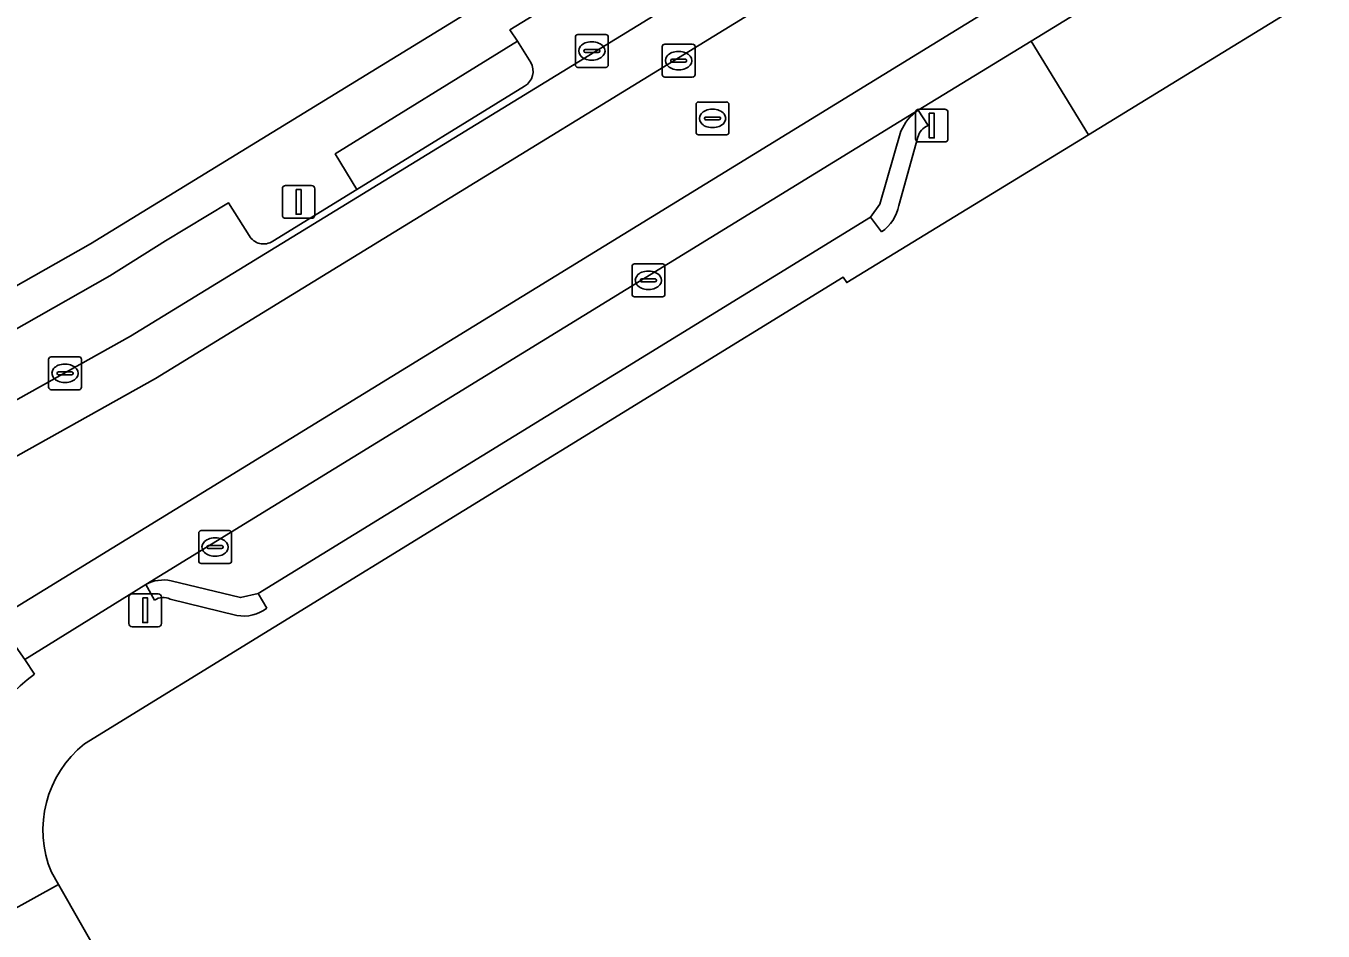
# Model space of a CAD drawing. Extents: x 158455 to 159797, y 387218 to 388672.
# Drawn here: x 159020.71 to 159060.22, y 387460.01 to 387487.56 of the extents above; entities that cross this region are included whole.
import ezdxf

# ---------------------------------------------------------------- set-up
doc = ezdxf.new("R2010")
doc.units = 0
for name, color, linetype in [('IMGEO_Erf', 7, 'Continuous'), ('IMGEO_Kolk', 7, 'Continuous'), ('IMGEO_Lichtmast', 7, 'Continuous'), ('IMGEO_Parkeervlak_open', 7, 'Continuous'), ('IMGEO_Rijbaan_lokaal_gesloten', 7, 'Continuous'), ('IMGEO_Rioolput', 7, 'Continuous'), ('IMGEO_Voetpad_open', 7, 'Continuous')]:
    doc.layers.add(name, color=color, linetype=linetype)

msp = doc.modelspace()

# ---------------------------------------------------------------- linework, layer by layer
at = {"layer": 'IMGEO_Erf'}
for points in [[(159017.529, 387478.016), (159022.681, 387480.928), (159033.924, 387487.824), (159031.075, 387492.504)], [(159083.935, 387453.791), (159079.733, 387461.119), (159078.689, 387462.941), (159062.862, 387490.543), (159062.274, 387490.183), (159062.388, 387489.966), (159053.073, 387484.253), (159045.71, 387479.753), (159045.602, 387479.917), (159022.496, 387465.708)], [(159021.487, 387461.801), (159021.7, 387461.428), (159027.107, 387451.962), (159027.298, 387452.069), (159033.643, 387441.037), (159037.33, 387434.57), (159037.017, 387434.385), (159040.22, 387428.764), (159041.328, 387426.82), (159047.668, 387415.778), (159054.963, 387403.021)]]:
    msp.add_lwpolyline(points, dxfattribs=at)
msp.add_arc((159024.559, 387463.091), 3.332, 128.2573, 202.7817, dxfattribs=at)
at = {"layer": 'IMGEO_Kolk'}
for p, q in [((159037.446, 387486.377), (159037.446, 387487.229)), ((159037.521, 387487.303), (159038.373, 387487.303)), ((159037.934, 387487.083), (159037.959, 387487.083)), ((159038.447, 387487.229), (159038.447, 387486.377)), ((159037.705, 387486.797), (159037.705, 387486.809)), ((159038.143, 387486.76), (159037.745, 387486.76)), ((159037.748, 387486.846), (159038.146, 387486.846)), ((159038.189, 387486.809), (159038.189, 387486.797)), ((159038.373, 387486.303), (159037.521, 387486.303)), ((159037.957, 387486.523), (159037.932, 387486.523)), ((159039.171, 387479.395), (159039.171, 387480.247)), ((159039.246, 387480.321), (159040.098, 387480.321)), ((159040.172, 387480.247), (159040.172, 387479.395)), ((159039.473, 387479.864), (159039.871, 387479.864)), ((159039.659, 387480.101), (159039.684, 387480.101)), ((159039.43, 387479.815), (159039.43, 387479.827)), ((159039.868, 387479.778), (159039.47, 387479.778)), ((159039.682, 387479.541), (159039.657, 387479.541)), ((159039.914, 387479.827), (159039.914, 387479.815)), ((159040.098, 387479.321), (159039.246, 387479.321)), ((159021.477, 387477.491), (159022.329, 387477.491)), ((159021.402, 387476.565), (159021.402, 387477.417)), ((159021.89, 387477.271), (159021.915, 387477.271)), ((159022.403, 387477.417), (159022.403, 387476.565)), ((159021.661, 387476.985), (159021.661, 387476.997)), ((159022.099, 387476.948), (159021.701, 387476.948)), ((159021.704, 387477.034), (159022.102, 387477.034)), ((159021.913, 387476.711), (159021.888, 387476.711)), ((159022.145, 387476.997), (159022.145, 387476.985)), ((159022.329, 387476.491), (159021.477, 387476.491)), ((159025.972, 387471.276), (159025.972, 387472.128)), ((159026.047, 387472.202), (159026.899, 387472.202)), ((159026.46, 387471.982), (159026.485, 387471.982)), ((159026.973, 387472.128), (159026.973, 387471.276)), ((159026.231, 387471.696), (159026.231, 387471.708)), ((159026.669, 387471.659), (159026.271, 387471.659)), ((159026.274, 387471.745), (159026.672, 387471.745)), ((159026.715, 387471.708), (159026.715, 387471.696)), ((159026.899, 387471.202), (159026.047, 387471.202)), ((159026.483, 387471.422), (159026.458, 387471.422))]:
    msp.add_line(p, q, dxfattribs=at)
for points in [[(159037.446, 387486.377), (159037.446, 387487.229)], [(159037.521, 387487.303), (159038.373, 387487.303)], [(159038.447, 387487.229), (159038.447, 387486.377)], [(159038.373, 387486.303), (159037.521, 387486.303)], [(159039.171, 387479.395), (159039.171, 387480.247)], [(159039.246, 387480.321), (159040.098, 387480.321)], [(159040.172, 387480.247), (159040.172, 387479.395)], [(159040.098, 387479.321), (159039.246, 387479.321)], [(159021.477, 387477.491), (159022.329, 387477.491)], [(159021.402, 387476.565), (159021.402, 387477.417)], [(159022.403, 387477.417), (159022.403, 387476.565)], [(159022.329, 387476.491), (159021.477, 387476.491)], [(159025.972, 387471.276), (159025.972, 387472.128)], [(159026.047, 387472.202), (159026.899, 387472.202)], [(159026.973, 387472.128), (159026.973, 387471.276)], [(159026.899, 387471.202), (159026.047, 387471.202)]]:
    msp.add_lwpolyline(points, dxfattribs=at)
for centre, radius, start, end in [((159037.523, 387487.227), 0.0765, 91.552, 178.448), ((159037.523, 387487.227), 0.0765, 91.552, 178.448), ((159038.371, 387487.227), 0.0765, 1.552, 88.448), ((159038.371, 387487.227), 0.0765, 1.552, 88.448), ((159037.745, 387486.806), 0.0403, 85.8775, 175.7526), ((159037.742, 387486.796), 0.0366, 178.938, 274.7102), ((159038.146, 387486.803), 0.043, 264.8664, 352.4533), ((159038.15, 387486.808), 0.0386, 1.7309, 96.639), ((159037.523, 387486.379), 0.0765, 181.552, 268.448), ((159037.523, 387486.379), 0.0765, 181.552, 268.448), ((159038.371, 387486.379), 0.0765, 271.552, 358.448), ((159038.371, 387486.379), 0.0765, 271.552, 358.448), ((159039.248, 387480.245), 0.0765, 91.552, 178.448), ((159039.248, 387480.245), 0.0765, 91.552, 178.448), ((159040.096, 387480.245), 0.0765, 1.552, 88.448), ((159040.096, 387480.245), 0.0765, 1.552, 88.448), ((159039.47, 387479.824), 0.0403, 85.8775, 175.7526), ((159039.875, 387479.826), 0.0386, 1.7309, 96.639), ((159039.467, 387479.814), 0.0366, 178.938, 274.7102), ((159039.871, 387479.821), 0.043, 264.8664, 352.4533), ((159039.248, 387479.397), 0.0765, 181.552, 268.448), ((159039.248, 387479.397), 0.0765, 181.552, 268.448), ((159040.096, 387479.397), 0.0765, 271.552, 358.448), ((159040.096, 387479.397), 0.0765, 271.552, 358.448), ((159021.479, 387477.415), 0.0765, 91.552, 178.448), ((159021.479, 387477.415), 0.0765, 91.552, 178.448), ((159022.327, 387477.415), 0.0765, 1.552, 88.448), ((159022.327, 387477.415), 0.0765, 1.552, 88.448), ((159021.701, 387476.994), 0.0403, 85.8775, 175.7526), ((159021.698, 387476.984), 0.0366, 178.938, 274.7102), ((159022.102, 387476.991), 0.043, 264.8664, 352.4533), ((159022.106, 387476.996), 0.0386, 1.7309, 96.639), ((159021.479, 387476.567), 0.0765, 181.552, 268.448), ((159021.479, 387476.567), 0.0765, 181.552, 268.448), ((159022.327, 387476.567), 0.0765, 271.552, 358.448), ((159022.327, 387476.567), 0.0765, 271.552, 358.448), ((159026.049, 387472.126), 0.0765, 91.552, 178.448), ((159026.049, 387472.126), 0.0765, 91.552, 178.448), ((159026.897, 387472.126), 0.0765, 1.552, 88.448), ((159026.897, 387472.126), 0.0765, 1.552, 88.448), ((159026.271, 387471.705), 0.0403, 85.8775, 175.7526), ((159026.268, 387471.695), 0.0366, 178.938, 274.7102), ((159026.672, 387471.702), 0.043, 264.8664, 352.4533), ((159026.676, 387471.707), 0.0386, 1.7309, 96.639), ((159026.049, 387471.278), 0.0765, 181.552, 268.448), ((159026.049, 387471.278), 0.0765, 181.552, 268.448), ((159026.897, 387471.278), 0.0765, 271.552, 358.448), ((159026.897, 387471.278), 0.0765, 271.552, 358.448)]:
    msp.add_arc(centre, radius, start, end, dxfattribs=at)
for centre, major_axis, ratio, start_param, end_param in [((159037.933, 387486.803), (-0.387, 0.002), 0.722429, 4.712389, 7.853982), ((159037.958, 387486.803), (-0.39, 0.002), 0.717154, 1.570796, 4.712389), ((159039.658, 387479.821), (-0.387, 0.002), 0.722429, 4.712389, 7.853982), ((159039.683, 387479.821), (-0.39, 0.002), 0.717154, 1.570796, 4.712389), ((159021.889, 387476.991), (-0.387, 0.002), 0.722429, 4.712389, 7.853982), ((159021.914, 387476.991), (-0.39, 0.002), 0.717154, 1.570796, 4.712389), ((159026.459, 387471.702), (-0.387, 0.002), 0.722429, 4.712389, 7.853982), ((159026.484, 387471.702), (-0.39, 0.002), 0.717154, 1.570796, 4.712389)]:
    msp.add_ellipse(centre, major_axis=major_axis, ratio=ratio, start_param=start_param, end_param=end_param, dxfattribs=at)
at = {"layer": 'IMGEO_Lichtmast'}
for p, q in [((159047.905, 387485.032), (159048.695, 387485.032)), ((159048.695, 387485.032), (159047.905, 387485.032)), ((159047.805, 387484.132), (159047.805, 387484.932)), ((159047.805, 387484.932), (159047.805, 387484.132)), ((159048.795, 387484.932), (159048.795, 387484.132)), ((159048.795, 387484.132), (159048.795, 387484.932)), ((159048.695, 387484.032), (159047.905, 387484.032)), ((159047.905, 387484.032), (159048.695, 387484.032)), ((159028.62, 387482.708), (159029.41, 387482.708)), ((159029.41, 387482.708), (159028.62, 387482.708)), ((159028.52, 387481.808), (159028.52, 387482.608)), ((159028.52, 387482.608), (159028.52, 387481.808)), ((159029.51, 387482.608), (159029.51, 387481.808)), ((159029.51, 387481.808), (159029.51, 387482.608)), ((159029.41, 387481.708), (159028.62, 387481.708)), ((159028.62, 387481.708), (159029.41, 387481.708)), ((159023.847, 387469.376), (159023.847, 387470.176)), ((159023.847, 387470.176), (159023.847, 387469.376)), ((159023.947, 387470.276), (159024.737, 387470.276)), ((159024.737, 387470.276), (159023.947, 387470.276)), ((159024.837, 387470.176), (159024.837, 387469.376)), ((159024.837, 387469.376), (159024.837, 387470.176)), ((159024.737, 387469.276), (159023.947, 387469.276)), ((159023.947, 387469.276), (159024.737, 387469.276))]:
    msp.add_line(p, q, dxfattribs=at)
for points in [[(159048.225, 387484.907), (159048.375, 387484.907), (159048.375, 387484.157), (159048.225, 387484.157), (159048.225, 387484.907)], [(159028.94, 387482.583), (159029.09, 387482.583), (159029.09, 387481.833), (159028.94, 387481.833), (159028.94, 387482.583)], [(159024.267, 387470.151), (159024.417, 387470.151), (159024.417, 387469.401), (159024.267, 387469.401), (159024.267, 387470.151)]]:
    msp.add_lwpolyline(points, dxfattribs=at)
for centre, start, end in [((159047.905, 387484.932), 90, 180), ((159047.905, 387484.932), 90, 180), ((159048.695, 387484.932), 0, 90), ((159048.695, 387484.932), 360, 90), ((159047.905, 387484.132), 180, 270), ((159047.905, 387484.132), 180, 270), ((159048.695, 387484.132), 270, 0), ((159048.695, 387484.132), 270, 0), ((159028.62, 387482.608), 90, 180), ((159028.62, 387482.608), 90, 180), ((159029.41, 387482.608), 0, 90), ((159029.41, 387482.608), 360, 90), ((159028.62, 387481.808), 180, 270), ((159028.62, 387481.808), 180, 270), ((159029.41, 387481.808), 270, 0), ((159029.41, 387481.808), 270, 0), ((159023.947, 387470.176), 90, 180), ((159023.947, 387470.176), 90, 180), ((159024.737, 387470.176), 0, 90), ((159024.737, 387470.176), 360, 90), ((159023.947, 387469.376), 180, 270), ((159023.947, 387469.376), 180, 270), ((159024.737, 387469.376), 270, 0), ((159024.737, 387469.376), 270, 0)]:
    msp.add_arc(centre, 0.1, start, end, dxfattribs=at)
at = {"layer": 'IMGEO_Parkeervlak_open'}
for points in [[(159027.513, 387481.181), (159026.877, 387482.18), (159024.963, 387481.026), (159023.269, 387479.962), (159018.035, 387476.998), (159017.182, 387476.601), (159018.053, 387474.867), (159023.896, 387478.124), (159121.481, 387537.858)], [(159053.461, 387497.126), (159052.847, 387498.097), (159041.161, 387490.946), (159035.45, 387487.443), (159035.686, 387487.098), (159036.087, 387486.453)], [(159035.898, 387485.728), (159030.789, 387482.583), (159028.229, 387481.013)], [(159047.885, 387485.004), (159024.359, 387470.558)], [(159025.134, 387470.672), (159027.242, 387470.162), (159027.78, 387470.291), (159046.432, 387481.748), (159046.719, 387482.137), (159047.36, 387484.358)]]:
    msp.add_lwpolyline(points, dxfattribs=at)
for centre, radius, start, end in [((159035.618, 387486.188), 0.539, 301.3573, 29.4203), ((159048.719, 387483.79), 1.472, 124.4794, 157.3195), ((159027.948, 387481.427), 0.5, 209.426, 304.1643), ((159024.892, 387469.625), 1.075, 76.9991, 119.7369)]:
    msp.add_arc(centre, radius, start, end, dxfattribs=at)
at = {"layer": 'IMGEO_Rijbaan_lokaal_gesloten'}
for points in [[(159133.229, 387549.041), (159131.804, 387548.467), (159132.872, 387546.133), (159133.561, 387544.061), (159133.59, 387542.706), (159133.317, 387541.303), (159132.756, 387539.948), (159131.877, 387538.704), (159130.75, 387537.685), (159126.453, 387534.93), (159019.808, 387469.507), (159020.676, 387468.281), (159024.359, 387470.558), (159047.885, 387485.004), (159051.33, 387487.098), (159060.651, 387492.816), (159093.351, 387512.877)], [(159008.396, 387469.517), (159010.601, 387470.186), (159013.378, 387471.157), (159016.309, 387472.364), (159018.744, 387473.535), (159024.654, 387476.829), (159125.668, 387538.733), (159126.573, 387539.372), (159127.481, 387540.337), (159128.138, 387541.384), (159128.387, 387541.954), (159128.698, 387543.022), (159128.794, 387543.65), (159128.83, 387544.305), (159128.678, 387545.688), (159128.209, 387547.02), (159126.829, 387546.593), (159126.933, 387546.399)], [(159124.964, 387539.982), (159121.878, 387538.085), (159121.481, 387537.858), (159023.896, 387478.124), (159018.053, 387474.867)], [(159125.668, 387538.733), (159024.654, 387476.829), (159018.744, 387473.535), (159016.309, 387472.364), (159013.378, 387471.157), (159010.601, 387470.186), (159008.396, 387469.517), (159000.491, 387467.294), (158995.33, 387466.262)], [(158994.092, 387462.187), (159004.35, 387463.642), (159005.225, 387463.708), (159006.892, 387463.611), (159018.32, 387468.112), (159019.027, 387468.878), (159019.808, 387469.507), (159126.453, 387534.93)]]:
    msp.add_lwpolyline(points, dxfattribs=at)
at = {"layer": 'IMGEO_Rioolput'}
for p, q in [((159040.166, 387487.009), (159041.018, 387487.009)), ((159040.091, 387486.083), (159040.091, 387486.935)), ((159040.579, 387486.789), (159040.604, 387486.789)), ((159041.092, 387486.935), (159041.092, 387486.083)), ((159040.35, 387486.503), (159040.35, 387486.515)), ((159040.788, 387486.466), (159040.39, 387486.466)), ((159040.393, 387486.552), (159040.791, 387486.552)), ((159040.602, 387486.229), (159040.577, 387486.229)), ((159040.834, 387486.515), (159040.834, 387486.503)), ((159041.018, 387486.009), (159040.166, 387486.009)), ((159041.122, 387484.323), (159041.122, 387485.175)), ((159041.197, 387485.249), (159042.049, 387485.249)), ((159041.61, 387485.029), (159041.635, 387485.029)), ((159042.123, 387485.175), (159042.123, 387484.323)), ((159041.381, 387484.743), (159041.381, 387484.755)), ((159041.819, 387484.706), (159041.421, 387484.706)), ((159041.424, 387484.792), (159041.822, 387484.792)), ((159041.865, 387484.755), (159041.865, 387484.743)), ((159042.049, 387484.249), (159041.197, 387484.249)), ((159041.633, 387484.469), (159041.608, 387484.469))]:
    msp.add_line(p, q, dxfattribs=at)
for points in [[(159040.166, 387487.009), (159041.018, 387487.009)], [(159040.091, 387486.083), (159040.091, 387486.935)], [(159041.092, 387486.935), (159041.092, 387486.083)], [(159041.018, 387486.009), (159040.166, 387486.009)], [(159041.122, 387484.323), (159041.122, 387485.175)], [(159041.197, 387485.249), (159042.049, 387485.249)], [(159042.123, 387485.175), (159042.123, 387484.323)], [(159042.049, 387484.249), (159041.197, 387484.249)]]:
    msp.add_lwpolyline(points, dxfattribs=at)
for centre, radius, start, end in [((159040.168, 387486.933), 0.0765, 91.552, 178.448), ((159040.168, 387486.933), 0.0765, 91.552, 178.448), ((159041.016, 387486.933), 0.0765, 1.552, 88.448), ((159041.016, 387486.933), 0.0765, 1.552, 88.448), ((159040.39, 387486.512), 0.0403, 85.8775, 175.7526), ((159040.387, 387486.502), 0.0366, 178.938, 274.7102), ((159040.791, 387486.509), 0.043, 264.8664, 352.4533), ((159040.795, 387486.514), 0.0386, 1.7309, 96.639), ((159040.168, 387486.085), 0.0765, 181.552, 268.448), ((159040.168, 387486.085), 0.0765, 181.552, 268.448), ((159041.016, 387486.085), 0.0765, 271.552, 358.448), ((159041.016, 387486.085), 0.0765, 271.552, 358.448), ((159041.199, 387485.173), 0.0765, 91.552, 178.448), ((159041.199, 387485.173), 0.0765, 91.552, 178.448), ((159042.047, 387485.173), 0.0765, 1.552, 88.448), ((159042.047, 387485.173), 0.0765, 1.552, 88.448), ((159041.421, 387484.752), 0.0403, 85.8775, 175.7526), ((159041.418, 387484.742), 0.0366, 178.938, 274.7102), ((159041.822, 387484.749), 0.043, 264.8664, 352.4533), ((159041.826, 387484.754), 0.0386, 1.7309, 96.639), ((159041.199, 387484.325), 0.0765, 181.552, 268.448), ((159041.199, 387484.325), 0.0765, 181.552, 268.448), ((159042.047, 387484.325), 0.0765, 271.552, 358.448), ((159042.047, 387484.325), 0.0765, 271.552, 358.448)]:
    msp.add_arc(centre, radius, start, end, dxfattribs=at)
for centre, major_axis, ratio, start_param, end_param in [((159040.578, 387486.509), (-0.387, 0.002), 0.722429, 4.712389, 7.853982), ((159040.603, 387486.509), (-0.39, 0.002), 0.717154, 1.570796, 4.712389), ((159041.609, 387484.749), (-0.387, 0.002), 0.722429, 4.712389, 7.853982), ((159041.634, 387484.749), (-0.39, 0.002), 0.717154, 1.570796, 4.712389)]:
    msp.add_ellipse(centre, major_axis=major_axis, ratio=ratio, start_param=start_param, end_param=end_param, dxfattribs=at)
at = {"layer": 'IMGEO_Voetpad_open'}
for points in [[(159125.941, 387545.788), (159124.32, 387544.942), (159123.804, 387542.953), (159075.753, 387513.481), (159070.598, 387510.318), (159047.435, 387496.111), (159033.924, 387487.824), (159022.681, 387480.928), (159017.529, 387478.016), (159018.035, 387476.998), (159023.269, 387479.962), (159024.963, 387481.026), (159026.877, 387482.18), (159027.513, 387481.181)], [(159028.229, 387481.013), (159030.789, 387482.583), (159030.133, 387483.667), (159035.686, 387487.098), (159035.45, 387487.443), (159041.161, 387490.946), (159052.847, 387498.097), (159052.927, 387498.408), (159054.191, 387499.211), (159054.492, 387499.126), (159076.632, 387512.734)], [(159036.087, 387486.453), (159035.686, 387487.098), (159030.133, 387483.667), (159030.789, 387482.583), (159035.898, 387485.728)], [(159045.602, 387479.917), (159045.71, 387479.753), (159053.073, 387484.253), (159051.33, 387487.098), (159047.885, 387485.004), (159048.186, 387484.533)], [(159048.186, 387484.533), (159047.885, 387485.004)], [(159047.36, 387484.358), (159046.719, 387482.137), (159046.432, 387481.748), (159046.772, 387481.295)], [(159047.294, 387482.098), (159047.876, 387484.175)], [(159047.876, 387484.175), (159047.294, 387482.098)], [(159046.772, 387481.295), (159046.432, 387481.748), (159027.78, 387470.291), (159028.051, 387469.845)], [(159022.496, 387465.708), (159045.602, 387479.917)], [(159024.629, 387470.088), (159024.359, 387470.558), (159020.676, 387468.281), (159020.968, 387467.834)], [(159024.359, 387470.558), (159024.629, 387470.088)], [(159028.051, 387469.845), (159027.78, 387470.291), (159027.242, 387470.162), (159025.134, 387470.672)], [(159025.106, 387470.119), (159027.136, 387469.618)], [(159027.136, 387469.618), (159025.106, 387470.119)], [(159020.968, 387467.834), (159020.676, 387468.281)], [(159019.347, 387460.135), (159021.7, 387461.428), (159021.487, 387461.801)]]:
    msp.add_lwpolyline(points, dxfattribs=at)
for points in [[(159062.388, 387489.966), (159062.274, 387490.183), (159060.651, 387492.816), (159051.33, 387487.098), (159053.073, 387484.253)], [(159021.7, 387461.428), (159019.347, 387460.135), (159018.892, 387459.891), (159024.323, 387450.34), (159027.107, 387451.962)]]:
    msp.add_lwpolyline(points, close=True, dxfattribs=at)
for centre, radius, start, end in [((159035.618, 387486.188), 0.539, 301.3573, 29.4203), ((159048.719, 387483.79), 1.472, 124.4794, 157.3195), ((159048.374, 387484.057), 0.511, 111.5199, 166.7001), ((159048.374, 387484.057), 0.511, 111.5199, 166.7001), ((159046.068, 387482.324), 1.246, 304.374, 349.5733), ((159046.068, 387482.324), 1.246, 304.374, 349.5733), ((159027.948, 387481.427), 0.5, 209.426, 304.1643), ((159024.892, 387469.625), 1.075, 76.9991, 119.7369), ((159024.895, 387469.688), 0.48, 63.8895, 123.5473), ((159024.895, 387469.688), 0.48, 63.8895, 123.5473), ((159027.342, 387470.745), 1.145, 259.6288, 308.2373), ((159027.342, 387470.745), 1.145, 259.6288, 308.2373), ((159024.548, 387463.06), 5.967, 126.8666, 209.3539), ((159024.548, 387463.06), 5.967, 126.8666, 209.3539), ((159024.559, 387463.091), 3.332, 128.2573, 202.7817)]:
    msp.add_arc(centre, radius, start, end, dxfattribs=at)

doc.saveas('drawing.dxf')
